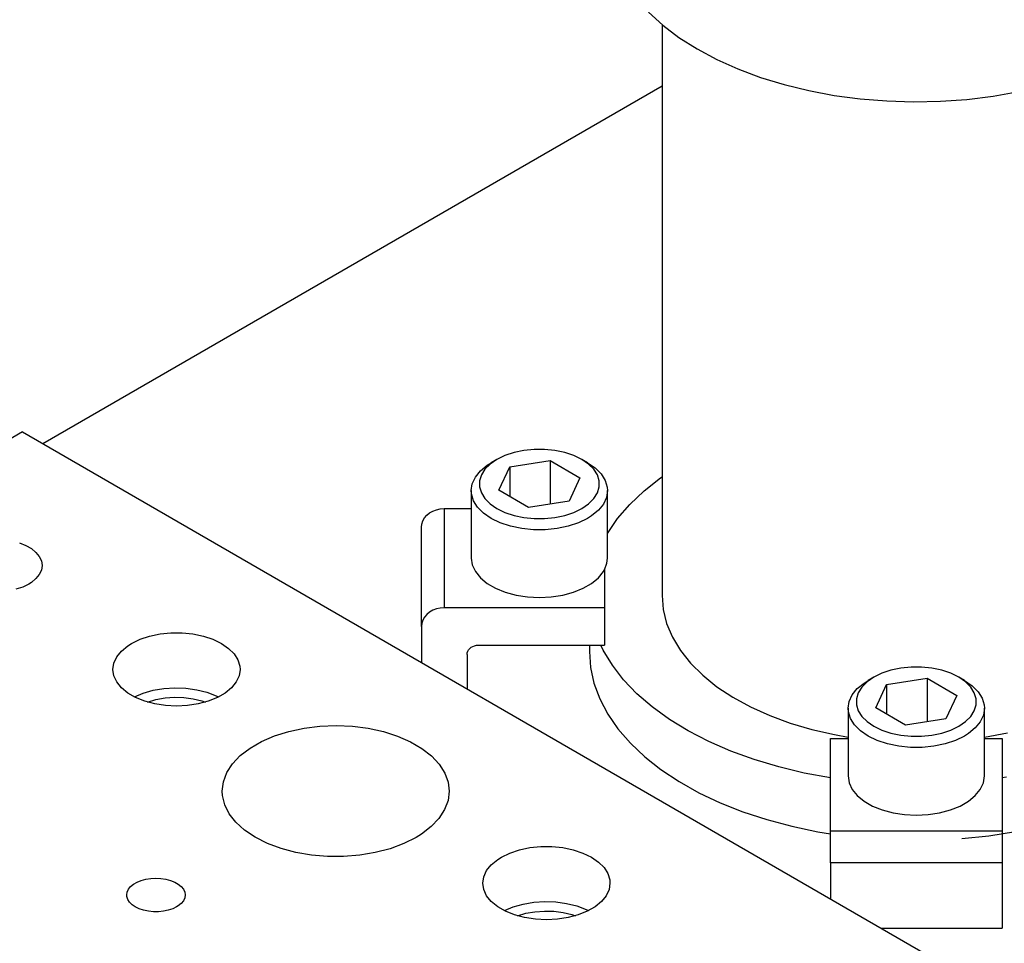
# Model space of a CAD drawing. Header units: inches. Extents: x 3 to 351, y 4 to 271.
# Tile 314 of 530: x 126.7 to 130.09, y 262.92 to 266.1. Entities that reach past the tile are written whole.
import ezdxf

# ---------------------------------------------------------------- set-up
doc = ezdxf.new("R2010")
doc.units = ezdxf.units.IN
doc.header["$LTSCALE"] = 0.5
doc.header["$MEASUREMENT"] = 0
doc.layers.add('DSS', color=7, linetype='Continuous')

msp = doc.modelspace()

# ---------------------------------------------------------------- linework, layer by layer
at = {"layer": 'DSS', "color": 96, "linetype": 'Continuous'}
for p, q in [((128.8614, 266.1255), (128.9107, 266.0806)), ((128.9107, 266.0806), (128.9665, 266.0382)), ((128.9665, 266.0382), (129.0285, 265.9989)), ((129.0285, 265.9989), (129.0962, 265.9627)), ((129.0962, 265.9627), (129.169, 265.9301)), ((129.169, 265.9301), (129.2465, 265.9013)), ((129.2465, 265.9013), (129.328, 265.8764)), ((129.328, 265.8764), (129.4129, 265.8557)), ((129.4129, 265.8557), (129.5006, 265.8394)), ((130.0476, 265.8366), (130.1357, 265.8521)), ((129.5006, 265.8394), (129.5904, 265.8274)), ((129.5904, 265.8274), (129.6817, 265.8201)), ((129.6817, 265.8201), (129.7738, 265.8173)), ((129.7738, 265.8173), (129.8659, 265.8191)), ((129.8659, 265.8191), (129.9574, 265.8256)), ((129.9574, 265.8256), (130.0476, 265.8366)), ((128.1587, 264.4185), (128.1587, 264.0775)), ((129.4878, 263.3102), (130.0784, 263.3102)), ((130.0784, 263.2004), (129.4878, 263.2004))]:
    msp.add_line(p, q, dxfattribs=at)
at = {"layer": 'DSS', "color": 136, "linetype": 'Continuous'}
for p, q in [((128.9081, 266.0827), (128.9081, 264.1194)), ((128.847, 264.4796), (128.9028, 264.5239)), ((128.9028, 264.5239), (128.9081, 264.5276)), ((128.7977, 264.4328), (128.847, 264.4796)), ((128.7555, 264.3838), (128.7977, 264.4328)), ((128.7206, 264.3329), (128.7555, 264.3838)), ((128.9081, 264.1194), (128.9121, 264.0712)), ((128.9121, 264.0712), (128.924, 264.0234)), ((128.924, 264.0234), (128.9438, 263.9764)), ((128.6581, 263.9489), (128.6581, 263.9267)), ((128.7061, 263.9317), (128.6975, 263.9489)), ((128.9438, 263.9764), (128.9713, 263.9308)), ((128.6581, 263.9267), (128.6621, 263.872)), ((128.7373, 263.88), (128.7061, 263.9317)), ((128.9713, 263.9308), (129.0062, 263.887)), ((128.776, 263.83), (128.7373, 263.88)), ((129.0062, 263.887), (129.0482, 263.8452)), ((128.6621, 263.872), (128.674, 263.8177)), ((129.0482, 263.8452), (129.0969, 263.8059)), ((128.674, 263.8177), (128.6939, 263.7641)), ((128.8218, 263.782), (128.776, 263.83)), ((128.8744, 263.7365), (128.8218, 263.782)), ((129.0969, 263.8059), (129.1519, 263.7695)), ((128.6939, 263.7641), (128.7215, 263.7117)), ((129.1519, 263.7695), (129.2126, 263.7363)), ((128.7215, 263.7117), (128.7566, 263.6609)), ((128.9335, 263.6936), (128.8744, 263.7365)), ((129.2126, 263.7363), (129.2786, 263.7066)), ((128.9986, 263.6538), (128.9335, 263.6936)), ((129.2786, 263.7066), (129.3491, 263.6807)), ((129.3491, 263.6807), (129.4237, 263.6588)), ((128.7566, 263.6609), (128.7991, 263.6119)), ((129.0693, 263.6173), (128.9986, 263.6538)), ((129.4237, 263.6588), (129.5015, 263.6411)), ((129.5015, 263.6411), (129.5487, 263.6327)), ((130.0175, 263.6327), (130.0969, 263.6478)), ((128.7991, 263.6119), (128.8485, 263.5652)), ((129.1451, 263.5844), (129.0693, 263.6173)), ((129.2255, 263.5553), (129.1451, 263.5844)), ((128.8485, 263.5652), (128.9046, 263.521)), ((129.3097, 263.5302), (129.2255, 263.5553)), ((128.9046, 263.521), (128.9669, 263.4797)), ((129.3974, 263.5092), (129.3097, 263.5302)), ((129.4878, 263.4927), (129.3974, 263.5092)), ((128.9669, 263.4797), (129.035, 263.4416)), ((130.0933, 263.4951), (130.0784, 263.4927)), ((129.035, 263.4416), (129.1084, 263.4069)), ((129.1084, 263.4069), (129.1866, 263.376)), ((129.1866, 263.376), (129.2691, 263.3489)), ((129.2691, 263.3489), (129.3552, 263.326)), ((129.3552, 263.326), (129.4444, 263.3073)), ((129.4444, 263.3073), (129.4878, 263.3)), ((130.0326, 263.2934), (130.1241, 263.3078)), ((129.9393, 263.2835), (130.0326, 263.2934))]:
    msp.add_line(p, q, dxfattribs=at)
at = {"layer": 'DSS', "color": 254, "linetype": 'Continuous'}
msp.add_line((128.9081, 265.871), (126.7779, 264.6411), dxfattribs=at)
at = {"layer": 'DSS', "color": 132, "linetype": 'Continuous'}
for p, q in [((126.7072, 264.682), (124.8889, 263.6322)), ((126.7072, 264.682), (129.9245, 262.8245)), ((128.3677, 264.6009), (128.3401, 264.5875)), ((128.3989, 264.6113), (128.3677, 264.6009)), ((128.4327, 264.6184), (128.3989, 264.6113)), ((128.4682, 264.622), (128.4327, 264.6184)), ((128.5042, 264.622), (128.4682, 264.622)), ((128.5397, 264.6184), (128.5042, 264.622)), ((128.5735, 264.6113), (128.5397, 264.6184)), ((128.6047, 264.6009), (128.5735, 264.6113)), ((128.6323, 264.5875), (128.6047, 264.6009)), ((128.2832, 264.5482), (128.3067, 264.5675)), ((128.3169, 264.5716), (128.2989, 264.5536)), ((128.3067, 264.5675), (128.3205, 264.5762)), ((128.3401, 264.5875), (128.3169, 264.5716)), ((128.3401, 264.5875), (128.3205, 264.5762)), ((128.3401, 264.5875), (128.3401, 264.5875)), ((128.3468, 264.4816), (128.3841, 264.5621)), ((128.3841, 264.5621), (128.5236, 264.5836)), ((128.3841, 264.5621), (128.3841, 264.46)), ((128.5236, 264.5836), (128.6256, 264.5247)), ((128.5236, 264.5836), (128.5236, 264.4342)), ((128.6519, 264.5762), (128.6323, 264.5875)), ((128.6555, 264.5716), (128.6323, 264.5875)), ((128.6519, 264.5762), (128.6782, 264.5581)), ((128.6735, 264.5536), (128.6555, 264.5716)), ((128.6782, 264.5581), (128.6986, 264.5377)), ((128.2554, 264.504), (128.266, 264.5268)), ((128.266, 264.5268), (128.2832, 264.5482)), ((128.2866, 264.534), (128.2804, 264.5135)), ((128.2989, 264.5536), (128.2866, 264.534)), ((128.6256, 264.5247), (128.5883, 264.4442)), ((128.6858, 264.534), (128.6735, 264.5536)), ((128.692, 264.5135), (128.6858, 264.534)), ((128.6986, 264.5377), (128.7126, 264.5155)), ((128.2518, 264.4805), (128.2554, 264.504)), ((128.2804, 264.5135), (128.2804, 264.4928)), ((128.2804, 264.4928), (128.2866, 264.4723)), ((128.6858, 264.4723), (128.692, 264.4928)), ((128.692, 264.4928), (128.692, 264.5135)), ((128.7126, 264.5155), (128.7197, 264.4923)), ((128.7197, 264.4923), (128.7206, 264.4805)), ((128.2518, 264.4805), (128.2518, 264.248)), ((128.2527, 264.4687), (128.2518, 264.4805)), ((128.2598, 264.4455), (128.2527, 264.4687)), ((128.2866, 264.4723), (128.2989, 264.4527)), ((128.4488, 264.4227), (128.3468, 264.4816)), ((128.6735, 264.4527), (128.6858, 264.4723)), ((128.717, 264.457), (128.7064, 264.4342)), ((128.7206, 264.4805), (128.717, 264.457)), ((128.7206, 264.248), (128.7206, 264.4805)), ((128.2738, 264.4233), (128.2598, 264.4455)), ((128.2942, 264.4029), (128.2738, 264.4233)), ((128.2989, 264.4527), (128.3169, 264.4347)), ((128.3169, 264.4347), (128.3401, 264.4188)), ((128.5883, 264.4442), (128.4488, 264.4227)), ((128.6323, 264.4188), (128.6555, 264.4347)), ((128.6555, 264.4347), (128.6735, 264.4527)), ((128.7064, 264.4342), (128.6892, 264.4128)), ((128.3205, 264.3848), (128.2942, 264.4029)), ((128.3401, 264.4188), (128.3677, 264.4054)), ((128.3677, 264.4054), (128.3989, 264.395)), ((128.3989, 264.395), (128.4327, 264.3879)), ((128.4327, 264.3879), (128.4682, 264.3843)), ((128.5042, 264.3843), (128.5397, 264.3879)), ((128.5397, 264.3879), (128.5735, 264.395)), ((128.5735, 264.395), (128.6047, 264.4054)), ((128.6047, 264.4054), (128.6323, 264.4188)), ((128.6657, 264.3935), (128.6519, 264.3848)), ((128.6892, 264.4128), (128.6657, 264.3935)), ((128.3518, 264.3696), (128.3205, 264.3848)), ((128.3872, 264.3579), (128.3518, 264.3696)), ((128.4255, 264.3498), (128.3872, 264.3579)), ((128.4682, 264.3843), (128.5042, 264.3843)), ((128.5853, 264.3579), (128.5469, 264.3498)), ((128.6206, 264.3696), (128.5853, 264.3579)), ((128.6519, 264.3848), (128.6206, 264.3696)), ((128.4658, 264.3457), (128.4255, 264.3498)), ((128.5066, 264.3457), (128.4658, 264.3457)), ((128.5469, 264.3498), (128.5066, 264.3457)), ((126.6969, 264.3008), (126.7192, 264.2918)), ((126.7192, 264.2918), (126.7385, 264.2807)), ((126.7385, 264.2807), (126.7541, 264.2678)), ((126.7541, 264.2678), (126.7656, 264.2536)), ((126.7656, 264.2536), (126.7727, 264.2384)), ((126.7727, 264.2384), (126.775, 264.2227)), ((126.775, 264.2227), (126.7727, 264.207)), ((128.2518, 264.248), (128.2554, 264.2245)), ((128.2554, 264.2245), (128.266, 264.2017)), ((128.7099, 264.2075), (128.7186, 264.2306)), ((128.7186, 264.2306), (128.7206, 264.248)), ((126.7656, 264.1918), (126.7541, 264.1776)), ((126.7727, 264.207), (126.7656, 264.1918)), ((128.266, 264.2017), (128.2832, 264.1803)), ((128.6892, 264.1803), (128.7064, 264.2017)), ((128.7064, 264.2017), (128.7099, 264.2075)), ((126.7084, 264.1488), (126.6848, 264.1409)), ((126.7293, 264.1589), (126.7084, 264.1488)), ((126.7385, 264.1647), (126.7293, 264.1589)), ((126.7541, 264.1776), (126.7385, 264.1647)), ((128.2832, 264.1803), (128.3067, 264.161)), ((128.3067, 264.161), (128.3356, 264.1443)), ((128.6369, 264.1443), (128.6657, 264.161)), ((128.6657, 264.161), (128.6892, 264.1803)), ((128.3356, 264.1443), (128.369, 264.1308)), ((128.369, 264.1308), (128.406, 264.1208)), ((128.406, 264.1208), (128.4455, 264.1147)), ((128.4455, 264.1147), (128.4862, 264.1127)), ((128.4862, 264.1127), (128.5269, 264.1147)), ((128.5269, 264.1147), (128.5664, 264.1208)), ((128.5664, 264.1208), (128.6034, 264.1308)), ((128.6034, 264.1308), (128.6369, 264.1443)), ((127.112, 263.9689), (127.145, 263.9799)), ((127.145, 263.9799), (127.1809, 263.9875)), ((127.1809, 263.9875), (127.2184, 263.9913)), ((127.2184, 263.9913), (127.2566, 263.9913)), ((127.2566, 263.9913), (127.2941, 263.9875)), ((127.2941, 263.9875), (127.3299, 263.9799)), ((127.3299, 263.9799), (127.363, 263.9689)), ((127.0481, 263.9286), (127.0699, 263.9467)), ((127.0699, 263.9467), (127.0828, 263.9548)), ((127.0828, 263.9548), (127.112, 263.9689)), ((127.363, 263.9689), (127.3922, 263.9548)), ((127.3922, 263.9548), (127.4167, 263.9379)), ((127.0319, 263.9087), (127.0481, 263.9286)), ((127.4167, 263.9379), (127.4357, 263.9189)), ((127.4357, 263.9189), (127.4488, 263.8982)), ((127.0187, 263.8655), (127.0221, 263.8874)), ((127.0221, 263.8874), (127.0319, 263.9087)), ((127.4488, 263.8982), (127.4554, 263.8765)), ((127.0221, 263.8436), (127.0187, 263.8655)), ((127.0319, 263.8223), (127.0221, 263.8436)), ((127.4529, 263.8436), (127.4431, 263.8223)), ((127.4562, 263.8655), (127.4529, 263.8436)), ((127.4554, 263.8765), (127.4562, 263.8655)), ((129.6646, 263.8521), (129.637, 263.8388)), ((129.6958, 263.8625), (129.6646, 263.8521)), ((129.7296, 263.8696), (129.6958, 263.8625)), ((129.7651, 263.8732), (129.7296, 263.8696)), ((129.8011, 263.8732), (129.7651, 263.8732)), ((129.8366, 263.8696), (129.8011, 263.8732)), ((129.8704, 263.8625), (129.8366, 263.8696)), ((129.9016, 263.8521), (129.8704, 263.8625)), ((129.9292, 263.8388), (129.9016, 263.8521)), ((127.0481, 263.8023), (127.0319, 263.8223)), ((127.4431, 263.8223), (127.4269, 263.8023)), ((129.5801, 263.7994), (129.6035, 263.8187)), ((129.6138, 263.8228), (129.5958, 263.8048)), ((129.6035, 263.8187), (129.6173, 263.8274)), ((129.637, 263.8388), (129.6138, 263.8228)), ((129.637, 263.8388), (129.6173, 263.8274)), ((129.637, 263.8388), (129.637, 263.8388)), ((129.6437, 263.7328), (129.681, 263.8133)), ((129.681, 263.8133), (129.8204, 263.8349)), ((129.681, 263.8133), (129.681, 263.7113)), ((129.8204, 263.8349), (129.9225, 263.776)), ((129.8204, 263.8349), (129.8204, 263.6855)), ((129.9488, 263.8274), (129.9292, 263.8388)), ((129.9523, 263.8228), (129.9292, 263.8388)), ((129.9488, 263.8274), (129.9751, 263.8094)), ((129.9703, 263.8048), (129.9523, 263.8228)), ((127.0699, 263.7843), (127.0481, 263.8023)), ((127.0969, 263.7687), (127.0699, 263.7843)), ((127.0928, 263.7708), (127.1234, 263.7839)), ((127.1234, 263.7839), (127.1576, 263.7937)), ((127.1576, 263.7937), (127.1942, 263.7999)), ((127.1942, 263.7999), (127.2321, 263.8023)), ((127.2321, 263.8023), (127.2701, 263.801)), ((127.2701, 263.801), (127.3072, 263.7958)), ((127.3072, 263.7958), (127.3421, 263.787)), ((127.3421, 263.787), (127.3739, 263.7748)), ((127.4051, 263.7843), (127.3781, 263.7687)), ((127.4269, 263.8023), (127.4051, 263.7843)), ((129.5523, 263.7552), (129.5628, 263.778)), ((129.5628, 263.778), (129.5801, 263.7994)), ((129.5835, 263.7853), (129.5772, 263.7648)), ((129.5958, 263.8048), (129.5835, 263.7853)), ((129.9225, 263.776), (129.8851, 263.6955)), ((129.9827, 263.7853), (129.9703, 263.8048)), ((129.9751, 263.8094), (129.9955, 263.7889)), ((129.9889, 263.7648), (129.9827, 263.7853)), ((129.9955, 263.7889), (130.0095, 263.7668)), ((127.1281, 263.7561), (127.0969, 263.7687)), ((127.1627, 263.7468), (127.1281, 263.7561)), ((127.1378, 263.7531), (127.1669, 263.7617)), ((127.1995, 263.7411), (127.1627, 263.7468)), ((127.1669, 263.7617), (127.1982, 263.7672)), ((127.1982, 263.7672), (127.2306, 263.7695)), ((127.2306, 263.7695), (127.2632, 263.7686)), ((127.2632, 263.7686), (127.2951, 263.7644)), ((127.3123, 263.7468), (127.2755, 263.7411)), ((127.2951, 263.7644), (127.3252, 263.757)), ((127.3469, 263.7561), (127.3123, 263.7468)), ((127.3252, 263.757), (127.3371, 263.7531)), ((127.3781, 263.7687), (127.3469, 263.7561)), ((127.3739, 263.7748), (127.3822, 263.7708)), ((129.5487, 263.7317), (129.5523, 263.7552)), ((129.5772, 263.7648), (129.5772, 263.744)), ((129.5772, 263.744), (129.5835, 263.7235)), ((129.9827, 263.7235), (129.9889, 263.744)), ((129.9889, 263.744), (129.9889, 263.7648)), ((130.0095, 263.7668), (130.0166, 263.7435)), ((130.0166, 263.7435), (130.0175, 263.7317)), ((127.2375, 263.7392), (127.1995, 263.7411)), ((127.2755, 263.7411), (127.2375, 263.7392)), ((129.5487, 263.7317), (129.5487, 263.4993)), ((129.5496, 263.72), (129.5487, 263.7317)), ((129.5567, 263.6967), (129.5496, 263.72)), ((129.5835, 263.7235), (129.5958, 263.704)), ((129.7457, 263.6739), (129.6437, 263.7328)), ((129.9703, 263.704), (129.9827, 263.7235)), ((130.0139, 263.7083), (130.0033, 263.6855)), ((130.0175, 263.7317), (130.0139, 263.7083)), ((130.0175, 263.4993), (130.0175, 263.7317)), ((129.5707, 263.6746), (129.5567, 263.6967)), ((129.5911, 263.6541), (129.5707, 263.6746)), ((129.5958, 263.704), (129.6138, 263.686)), ((129.6138, 263.686), (129.637, 263.6701)), ((129.8851, 263.6955), (129.7457, 263.6739)), ((129.9292, 263.6701), (129.9523, 263.686)), ((129.9523, 263.686), (129.9703, 263.704)), ((130.0033, 263.6855), (129.9861, 263.6641)), ((127.5751, 263.637), (127.6242, 263.6524)), ((127.6242, 263.6524), (127.6766, 263.6636)), ((127.6766, 263.6636), (127.7312, 263.6704)), ((127.7312, 263.6704), (127.787, 263.6726)), ((127.787, 263.6726), (127.8427, 263.6701)), ((127.8427, 263.6701), (127.8972, 263.6631)), ((127.8972, 263.6631), (127.9495, 263.6517)), ((127.9495, 263.6517), (127.9984, 263.6361)), ((129.6174, 263.6361), (129.5911, 263.6541)), ((129.637, 263.6701), (129.6646, 263.6567)), ((129.6646, 263.6567), (129.6958, 263.6463)), ((129.6958, 263.6463), (129.7296, 263.6392)), ((129.8366, 263.6392), (129.8704, 263.6463)), ((129.8704, 263.6463), (129.9016, 263.6567)), ((129.9016, 263.6567), (129.9292, 263.6701)), ((129.9626, 263.6448), (129.9488, 263.6361)), ((129.9861, 263.6641), (129.9626, 263.6448)), ((127.4907, 263.595), (127.5303, 263.6178)), ((127.5303, 263.6178), (127.5751, 263.637)), ((127.9984, 263.6361), (128.0429, 263.6167)), ((128.0429, 263.6167), (128.0822, 263.5937)), ((129.6486, 263.6209), (129.6174, 263.6361)), ((129.684, 263.6091), (129.6486, 263.6209)), ((129.7224, 263.601), (129.684, 263.6091)), ((129.7296, 263.6392), (129.7651, 263.6356)), ((129.7651, 263.6356), (129.8011, 263.6356)), ((129.8011, 263.6356), (129.8366, 263.6392)), ((129.8821, 263.6091), (129.8437, 263.601)), ((129.9175, 263.6209), (129.8821, 263.6091)), ((129.9488, 263.6361), (129.9175, 263.6209)), ((127.4572, 263.5692), (127.4907, 263.595)), ((128.0822, 263.5937), (128.1154, 263.5678)), ((129.7627, 263.5969), (129.7224, 263.601)), ((129.8035, 263.5969), (129.7627, 263.5969)), ((129.8437, 263.601), (129.8035, 263.5969)), ((127.4108, 263.5107), (127.4303, 263.5409)), ((127.4303, 263.5409), (127.4572, 263.5692)), ((128.1154, 263.5678), (128.1419, 263.5394)), ((128.1419, 263.5394), (128.161, 263.5091)), ((127.3989, 263.4792), (127.4108, 263.5107)), ((128.161, 263.5091), (128.1725, 263.4775)), ((127.3949, 263.447), (127.3989, 263.4792)), ((128.1725, 263.4775), (128.1761, 263.447)), ((129.5487, 263.4993), (129.5523, 263.4758)), ((129.5523, 263.4758), (129.5628, 263.453)), ((130.0033, 263.453), (130.0139, 263.4758)), ((130.0139, 263.4758), (130.0175, 263.4993)), ((127.3957, 263.4322), (127.3949, 263.447)), ((128.1761, 263.447), (128.1721, 263.4149)), ((129.5628, 263.453), (129.5801, 263.4316)), ((129.9861, 263.4316), (130.0033, 263.453)), ((127.4034, 263.4002), (127.3957, 263.4322)), ((128.1721, 263.4149), (128.1602, 263.3833)), ((129.5801, 263.4316), (129.6035, 263.4123)), ((129.6035, 263.4123), (129.6324, 263.3956)), ((129.9337, 263.3956), (129.9626, 263.4123)), ((129.9626, 263.4123), (129.9861, 263.4316)), ((127.4189, 263.3692), (127.4034, 263.4002)), ((127.4418, 263.3398), (127.4189, 263.3692)), ((128.1602, 263.3833), (128.1407, 263.3531)), ((129.6324, 263.3956), (129.6659, 263.3821)), ((129.6659, 263.3821), (129.7029, 263.3721)), ((129.7029, 263.3721), (129.7424, 263.366)), ((129.8238, 263.366), (129.8632, 263.3721)), ((129.8632, 263.3721), (129.9003, 263.3821)), ((129.9003, 263.3821), (129.9337, 263.3956)), ((127.4718, 263.3126), (127.4418, 263.3398)), ((128.1407, 263.3531), (128.1138, 263.3248)), ((129.7424, 263.366), (129.7831, 263.3639)), ((129.7831, 263.3639), (129.8238, 263.366)), ((127.5083, 263.2882), (127.4718, 263.3126)), ((128.1138, 263.3248), (128.0803, 263.2991)), ((127.5504, 263.2669), (127.5083, 263.2882)), ((128.0617, 263.2876), (128.0195, 263.2664)), ((128.0803, 263.2991), (128.0617, 263.2876)), ((127.5973, 263.2494), (127.5504, 263.2669)), ((127.648, 263.2359), (127.5973, 263.2494)), ((127.7016, 263.2268), (127.648, 263.2359)), ((127.9216, 263.2356), (127.868, 263.2266)), ((127.9725, 263.249), (127.9216, 263.2356)), ((128.0195, 263.2664), (127.9725, 263.249)), ((128.3556, 263.2199), (128.3848, 263.2341)), ((128.3848, 263.2341), (128.4178, 263.2451)), ((128.4178, 263.2451), (128.4537, 263.2526)), ((128.4537, 263.2526), (128.4912, 263.2565)), ((128.4912, 263.2565), (128.5294, 263.2565)), ((128.5294, 263.2565), (128.5669, 263.2526)), ((128.5669, 263.2526), (128.6027, 263.2451)), ((128.6027, 263.2451), (128.6358, 263.2341)), ((128.6358, 263.2341), (128.665, 263.2199)), ((127.7568, 263.2221), (127.7016, 263.2268)), ((127.8127, 263.2221), (127.7568, 263.2221)), ((127.868, 263.2266), (127.8127, 263.2221)), ((128.3208, 263.1938), (128.3427, 263.2118)), ((128.3427, 263.2118), (128.3556, 263.2199)), ((128.665, 263.2199), (128.6895, 263.2031)), ((128.6895, 263.2031), (128.7085, 263.184)), ((128.2949, 263.1526), (128.3047, 263.1738)), ((128.3047, 263.1738), (128.3208, 263.1938)), ((128.7085, 263.184), (128.7216, 263.1633)), ((127.0898, 263.1271), (127.1022, 263.1343)), ((127.1022, 263.1343), (127.1165, 263.1401)), ((127.1165, 263.1401), (127.1324, 263.1443)), ((127.1324, 263.1443), (127.1493, 263.147)), ((127.1493, 263.147), (127.1668, 263.1478)), ((127.1668, 263.1478), (127.1842, 263.147)), ((127.1842, 263.147), (127.2012, 263.1443)), ((127.2012, 263.1443), (127.217, 263.1401)), ((127.217, 263.1401), (127.2314, 263.1343)), ((127.2314, 263.1343), (127.2438, 263.1271)), ((128.2915, 263.1306), (128.2949, 263.1526)), ((128.7216, 263.1633), (128.7282, 263.1417)), ((128.7282, 263.1417), (128.729, 263.1306)), ((127.0663, 263.0898), (127.0678, 263.0999)), ((127.0678, 263.0999), (127.0723, 263.1097)), ((127.0723, 263.1097), (127.0797, 263.1188)), ((127.0797, 263.1188), (127.0898, 263.1271)), ((127.2438, 263.1271), (127.2538, 263.1188)), ((127.2538, 263.1188), (127.2612, 263.1097)), ((127.2612, 263.1097), (127.2658, 263.0999)), ((127.2658, 263.0999), (127.2673, 263.0898)), ((128.2949, 263.1087), (128.2915, 263.1306)), ((128.3047, 263.0874), (128.2949, 263.1087)), ((128.7257, 263.1087), (128.7158, 263.0874)), ((128.729, 263.1306), (128.7257, 263.1087)), ((127.0667, 263.0848), (127.0663, 263.0898)), ((127.0697, 263.0748), (127.0667, 263.0848)), ((127.0757, 263.0653), (127.0697, 263.0748)), ((127.0845, 263.0565), (127.0757, 263.0653)), ((127.2612, 263.07), (127.2538, 263.0608)), ((127.2658, 263.0797), (127.2612, 263.07)), ((127.2673, 263.0898), (127.2658, 263.0797)), ((128.3208, 263.0675), (128.3047, 263.0874)), ((128.3427, 263.0495), (128.3208, 263.0675)), ((128.4304, 263.0588), (128.467, 263.065)), ((128.467, 263.065), (128.5048, 263.0675)), ((128.5048, 263.0675), (128.5429, 263.0661)), ((128.5429, 263.0661), (128.58, 263.061)), ((128.6997, 263.0675), (128.6779, 263.0495)), ((128.7158, 263.0874), (128.6997, 263.0675)), ((127.0957, 263.0488), (127.0845, 263.0565)), ((127.1091, 263.0423), (127.0957, 263.0488)), ((127.1243, 263.0372), (127.1091, 263.0423)), ((127.1408, 263.0338), (127.1243, 263.0372)), ((127.158, 263.032), (127.1408, 263.0338)), ((127.1755, 263.032), (127.158, 263.032)), ((127.1928, 263.0338), (127.1755, 263.032)), ((127.2093, 263.0372), (127.1928, 263.0338)), ((127.2244, 263.0423), (127.2093, 263.0372)), ((127.2378, 263.0488), (127.2244, 263.0423)), ((127.2438, 263.0525), (127.2378, 263.0488)), ((127.2538, 263.0608), (127.2438, 263.0525)), ((128.3697, 263.0339), (128.3427, 263.0495)), ((128.3656, 263.0359), (128.3962, 263.049)), ((128.4009, 263.0213), (128.3697, 263.0339)), ((128.3962, 263.049), (128.4304, 263.0588)), ((128.4397, 263.0268), (128.471, 263.0324)), ((128.471, 263.0324), (128.5034, 263.0347)), ((128.5034, 263.0347), (128.536, 263.0337)), ((128.536, 263.0337), (128.5679, 263.0295)), ((128.58, 263.061), (128.6149, 263.0522)), ((128.6149, 263.0522), (128.6467, 263.04)), ((128.6509, 263.0339), (128.6197, 263.0213)), ((128.6467, 263.04), (128.655, 263.0359)), ((128.6779, 263.0495), (128.6509, 263.0339)), ((128.4355, 263.012), (128.4009, 263.0213)), ((128.4106, 263.0182), (128.4397, 263.0268)), ((128.4723, 263.0063), (128.4355, 263.012)), ((128.5103, 263.0043), (128.4723, 263.0063)), ((128.5483, 263.0063), (128.5103, 263.0043)), ((128.5851, 263.012), (128.5483, 263.0063)), ((128.5679, 263.0295), (128.598, 263.0222)), ((128.6197, 263.0213), (128.5851, 263.012)), ((128.598, 263.0222), (128.6099, 263.0182))]:
    msp.add_line(p, q, dxfattribs=at)
at = {"layer": 'DSS', "color": 2, "linetype": 'Continuous'}
for p, q in [((128.0847, 264.3762), (128.0905, 264.3863)), ((128.0905, 264.3863), (128.0984, 264.3955)), ((128.0984, 264.3955), (128.1081, 264.4034)), ((128.1081, 264.4034), (128.1193, 264.4099)), ((128.1193, 264.4099), (128.1318, 264.4146)), ((128.1318, 264.4146), (128.145, 264.4175)), ((128.145, 264.4175), (128.1587, 264.4185)), ((128.1587, 264.4185), (128.2518, 264.4185)), ((128.08, 264.3542), (128.0812, 264.3654)), ((128.08, 264.0132), (128.08, 264.3542)), ((128.0812, 264.3654), (128.0847, 264.3762)), ((128.7099, 264.2075), (128.7099, 264.0775)), ((128.0984, 264.0545), (128.0905, 264.0454)), ((128.1081, 264.0625), (128.0984, 264.0545)), ((128.1193, 264.0689), (128.1081, 264.0625)), ((128.1318, 264.0736), (128.1193, 264.0689)), ((128.145, 264.0765), (128.1318, 264.0736)), ((128.1587, 264.0775), (128.145, 264.0765)), ((128.7099, 264.0775), (128.1587, 264.0775)), ((128.7099, 264.0775), (128.7099, 263.9489)), ((128.0812, 264.0244), (128.08, 264.0132)), ((128.08, 264.0132), (128.08, 263.8894)), ((128.0847, 264.0352), (128.0812, 264.0244)), ((128.0905, 264.0454), (128.0847, 264.0352)), ((128.2571, 263.9446), (128.2634, 263.947)), ((128.2634, 263.947), (128.27, 263.9484)), ((128.27, 263.9484), (128.2768, 263.9489)), ((128.2768, 263.9489), (128.7099, 263.9489)), ((128.2375, 263.9168), (128.2381, 263.9223)), ((128.2375, 263.9168), (128.2375, 263.7985)), ((128.2381, 263.9223), (128.2398, 263.9278)), ((128.2398, 263.9278), (128.2427, 263.9328)), ((128.2427, 263.9328), (128.2467, 263.9374)), ((128.2467, 263.9374), (128.2515, 263.9414)), ((128.2515, 263.9414), (128.2571, 263.9446)), ((129.4878, 263.6284), (129.5487, 263.6284)), ((129.4878, 263.3102), (129.4878, 263.6284)), ((130.0175, 263.6284), (130.0784, 263.6284)), ((130.0784, 263.6284), (130.0784, 263.3102)), ((129.4878, 263.2004), (129.4878, 263.3102)), ((130.0784, 263.3102), (130.0784, 263.2004)), ((129.4878, 263.2004), (129.4878, 263.0766)), ((130.0784, 263.2004), (130.0784, 262.9754)), ((129.663, 262.9754), (130.0784, 262.9754))]:
    msp.add_line(p, q, dxfattribs=at)

doc.saveas('drawing.dxf')
